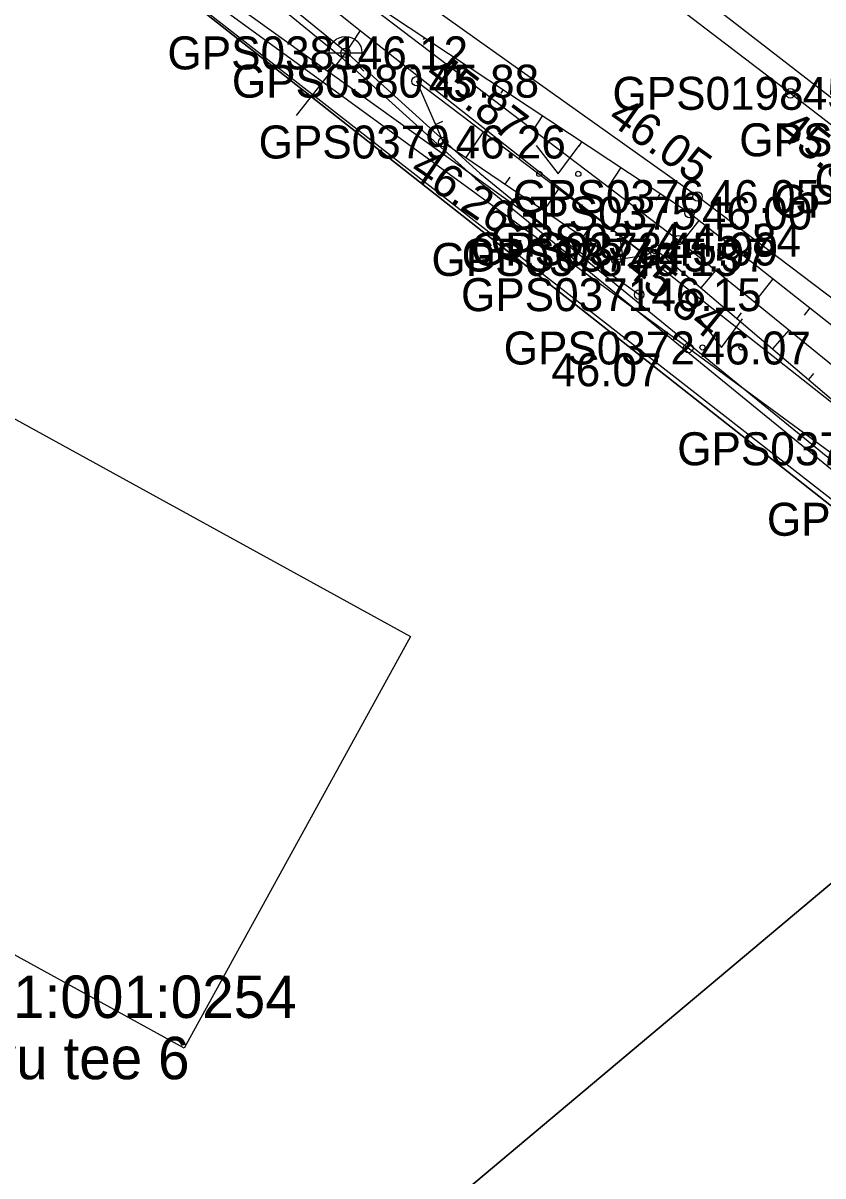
# Model space of a CAD drawing. Extents: x 551623 to 559850, y 6561220 to 6567135.
# Drawn here: x 557106.03 to 557123.01, y 6565431.43 to 6565455.9 of the extents above; entities that cross this region are included whole.
import ezdxf

# ---------------------------------------------------------------- set-up
doc = ezdxf.new("R2010")
doc.units = 0
for name, color, linetype in [('AED', 7, 'Continuous'), ('HALJASTUS', 7, 'Continuous'), ('Hoone Elu- või ühiskondlik hoone', 7, 'Continuous'), ('KORGUS-EH2000', 7, 'Continuous'), ('KTRASS', 7, 'Continuous'), ('MOOTKORG-EH2000', 7, 'Continuous'), ('MOOTMPUNKT', 7, 'Continuous'), ('MOOTNR', 7, 'Continuous'), ('MOOTPIIR', 7, 'Continuous'), ('MPKAABEL', 7, 'Continuous'), ('PIIR', 7, 'Continuous'), ('RELJEEF', 7, 'Continuous'), ('TEE', 7, 'Continuous'), ('VKAEV', 7, 'Continuous'), ('VTRASS', 7, 'Continuous')]:
    doc.layers.add(name, color=color, linetype=linetype)

msp = doc.modelspace()

# ---------------------------------------------------------------- linework, layer by layer
at = {"layer": 'AED'}
msp.add_lwpolyline([(557106.643, 6565458.84), (557120.152, 6565449), (557127.868, 6565443.338), (557127.204, 6565442.668)], dxfattribs=at)
at = {"layer": 'HALJASTUS'}
for p, q in [((557109.298, 6565457.173), (557119.106, 6565450.132)), ((557116.925, 6565453.301), (557117.389, 6565452.695)), ((557117.389, 6565452.695), (557117.834, 6565453.301)), ((557120.39, 6565449.618), (557120.854, 6565449.011)), ((557120.854, 6565449.011), (557121.299, 6565449.618))]:
    msp.add_line(p, q, dxfattribs=at)
for centre in [(557116.988, 6565452.695), (557117.816, 6565452.695), (557120.453, 6565449.011), (557121.282, 6565449.011)]:
    msp.add_circle(centre, 0.055, dxfattribs=at)
at = {"layer": 'Hoone Elu- või ühiskondlik hoone'}
msp.add_lwpolyline([(557114.251, 6565442.875), (557109.45, 6565434.14), (557091.195, 6565444.174), (557095.996, 6565452.908)], close=True, dxfattribs=at)
at = {"layer": 'KORGUS-EH2000'}
for centre in [(557122.321, 6565454.405), (557114.949, 6565453.372), (557120.346, 6565452.213), (557119.456, 6565451.1), (557120.152, 6565449)]:
    msp.add_circle(centre, 0.1, dxfattribs=at)
at = {"layer": 'KTRASS'}
msp.add_lwpolyline([(557074.882, 6565496.793), (557106.57, 6565467.178), (557130.902, 6565448.345), (557153.936, 6565428.332), (557155.296, 6565415.026), (557154.654, 6565400.355)], dxfattribs=at)
at = {"layer": 'MOOTMPUNKT'}
for centre in [(557112.874, 6565455.263), (557114.382, 6565454.663), (557122.321, 6565454.405), (557114.949, 6565453.372), (557120.346, 6565452.213), (557120.18, 6565451.864), (557119.942, 6565451.289), (557118.619, 6565450.879), (557119.259, 6565450.973), (557119.456, 6565451.1), (557119.106, 6565450.132), (557120.152, 6565449)]:
    msp.add_circle(centre, 0.1, dxfattribs=at)
at = {"layer": 'MOOTPIIR'}
msp.add_lwpolyline([(557083.68, 6565476.148), (557106.788, 6565458.587), (557127.204, 6565442.668), (557129.68, 6565440.157), (557133.054, 6565437.26), (557137.649, 6565432.941), (557138.081, 6565432.718), (557143.073, 6565427.619), (557153.99, 6565415.85), (557157.091, 6565406.886), (557158.082, 6565405.849), (557159.483, 6565401.681), (557163.488, 6565387.31), (557164.249, 6565385.957), (557167.544, 6565372.263)], dxfattribs=at)
at = {"layer": 'MPKAABEL'}
for points in [[(557093.168, 6565516.078), (557092.779, 6565516.189), (557091.762, 6565513.879), (557089.199, 6565506.823), (557084.863, 6565493.597), (557083.304, 6565488.717), (557080.334, 6565481.203), (557081.334, 6565479.859), (557093.461, 6565470.617), (557109.919, 6565457.713), (557112.862, 6565455.31), (557115.729, 6565452.713), (557121.786, 6565447.765), (557127.108, 6565443.435), (557128.403, 6565442.736), (557128.547, 6565442.26)], [(557042.389, 6565375.131), (557047.328, 6565389.645), (557051.121, 6565399.476), (557061.738, 6565428.982), (557067.713, 6565445.51), (557079.656, 6565479.128), (557081.243, 6565479.739), (557093.369, 6565470.498), (557109.825, 6565457.596), (557112.764, 6565455.196), (557115.632, 6565452.599), (557121.691, 6565447.648), (557127.024, 6565443.31), (557128.298, 6565442.623), (557128.368, 6565442.376)]]:
    msp.add_lwpolyline(points, dxfattribs=at)
at = {"layer": 'PIIR'}
msp.add_lwpolyline([(557086.02, 6565487.88), (557133.47, 6565450.53), (557145.33, 6565440.92), (557155.41, 6565430.98), (557162.63, 6565421.27), (557167.88, 6565412.66), (557172.3, 6565401.51), (557178.6, 6565401.44), (557169.97, 6565369.7), (557164.21, 6565393.33), (557161.2, 6565402.1), (557158.24, 6565407.74), (557153.99, 6565415.85), (557147.7, 6565424.25), (557138.51, 6565433.32), (557128.11, 6565441.77), (557080.53, 6565479.22)], dxfattribs=at)
for points in [[(557080.53, 6565479.22), (557128.11, 6565441.77), (557080.13, 6565401.49), (557059.31, 6565419.38)], [(557128.11, 6565441.77), (557138.51, 6565433.32), (557147.7, 6565424.25), (557153.99, 6565415.85), (557158.24, 6565407.74), (557099.01, 6565376.8), (557080.13, 6565401.49)]]:
    msp.add_lwpolyline(points, close=True, dxfattribs=at)
at = {"layer": 'RELJEEF'}
for p, q in [((557114.551, 6565455.586), (557114.524, 6565455.546)), ((557115.385, 6565455.034), (557115.26, 6565454.846)), ((557114.382, 6565454.663), (557119.259, 6565450.973)), ((557116.219, 6565454.483), (557116.171, 6565454.41)), ((557117.053, 6565453.931), (557116.856, 6565453.633)), ((557114.784, 6565453.747), (557114.937, 6565453.815)), ((557115.437, 6565453.04), (557115.807, 6565453.585)), ((557117.888, 6565453.38), (557117.818, 6565453.274)), ((557118.722, 6565452.828), (557118.452, 6565452.421)), ((557116.264, 6565452.478), (557116.367, 6565452.629)), ((557117.092, 6565451.917), (557117.404, 6565452.376)), ((557119.556, 6565452.277), (557119.464, 6565452.138)), ((557117.919, 6565451.355), (557118.004, 6565451.48)), ((557120.378, 6565451.708), (557120.006, 6565451.237)), ((557118.771, 6565450.901), (557118.699, 6565451.397)), ((557119.663, 6565450.924), (557119.752, 6565451.029)), ((557121.163, 6565451.089), (557121.049, 6565450.944)), ((557120.424, 6565450.276), (557120.737, 6565450.643)), ((557121.948, 6565450.469), (557121.559, 6565449.976)), ((557122.733, 6565449.85), (557122.613, 6565449.699)), ((557121.186, 6565449.627), (557121.284, 6565449.743)), ((557121.947, 6565448.979), (557122.29, 6565449.382)), ((557122.709, 6565448.331), (557122.816, 6565448.457))]:
    msp.add_line(p, q, dxfattribs=at)
for points in [[(557112.511, 6565456.935), (557119.942, 6565451.289), (557130.101, 6565443.038), (557130.77, 6565442.23)], [(557139.608, 6565434.833), (557139.448, 6565436.266), (557135.442, 6565440.017), (557130.525, 6565443.7), (557120.18, 6565451.864), (557112.511, 6565456.935)], [(557114.382, 6565454.663), (557114.949, 6565453.372), (557118.619, 6565450.879), (557119.259, 6565450.973), (557119.456, 6565451.1), (557129.79, 6565442.3), (557128.8, 6565441.074)]]:
    msp.add_lwpolyline(points, dxfattribs=at)
at = {"layer": 'TEE'}
for points in [[(557096.654, 6565474.678), (557112.059, 6565462.242), (557122.321, 6565454.405), (557132.372, 6565446.642), (557141.846, 6565439.442), (557149.584, 6565432.342), (557154.088, 6565426.972), (557159.866, 6565418.534), (557165.551, 6565406.519), (557170.276, 6565395.431), (557172.192, 6565391.611), (557173.466, 6565389.755), (557175.4, 6565387.705), (557176.732, 6565386.4), (557178.242, 6565386.456), (557179.574, 6565387.317), (557180.086, 6565389.52), (557183.949, 6565406.402), (557187.711, 6565423.596), (557190.608, 6565436.491), (557193.198, 6565447.833), (557192.45, 6565448.786)], [(557139.79, 6565434.148), (557140.607, 6565435.234), (557140.29, 6565436.53), (557135.718, 6565440.604), (557130.954, 6565444.189), (557120.346, 6565452.213), (557112.8, 6565457.582), (557110.232, 6565459.6), (557107.845, 6565460.183), (557105.481, 6565459.819)]]:
    msp.add_lwpolyline(points, dxfattribs=at)
at = {"layer": 'VKAEV'}
for p, q in [((557112.524, 6565455.263), (557113.224, 6565455.263)), ((557112.626, 6565455.016), (557112.487, 6565454.876)), ((557113.121, 6565455.016), (557113.261, 6565454.876))]:
    msp.add_line(p, q, dxfattribs=at)
msp.add_circle((557112.874, 6565455.263), 0.35, dxfattribs=at)
at = {"layer": 'VTRASS'}
for points in [[(557074.832, 6565487.185), (557086.837, 6565478.124), (557098.322, 6565467.615), (557113.182, 6565455.735), (557132.832, 6565440.255), (557143.572, 6565430.685), (557150.882, 6565422.295), (557154.292, 6565417.165), (557161.032, 6565403.465), (557169.662, 6565382.045), (557172.292, 6565370.285), (557172.182, 6565358.175), (557171.032, 6565351.615), (557169.532, 6565344.075), (557162.002, 6565307.055), (557155.322, 6565276.245), (557152.172, 6565261.595), (557151.382, 6565257.755)], [(557113.182, 6565455.735), (557112.874, 6565455.263), (557111.827, 6565453.935)]]:
    msp.add_lwpolyline(points, dxfattribs=at)

# ---------------------------------------------------------------- texts
at = {"layer": 'KORGUS-EH2000'}
for s, rotation, p in [(' 45.87', 322.7771, (557114.32, 6565454.908)), (' 46.05', 324.5682, (557118.196, 6565453.96)), (' 45.95', 322.3167, (557121.786, 6565453.713)), (' 46.26', 325.811, (557113.989, 6565452.844)), (' 45.84', 320.9151, (557118.538, 6565450.806))]:
    msp.add_text(s, height=0.7, rotation=rotation, dxfattribs=at).set_placement(p)
msp.add_text(' 46.07', height=0.7, dxfattribs=at).set_placement((557116.981, 6565448.188))
at = {"layer": 'MOOTKORG-EH2000'}
for s, p in [(' 46.12', (557112.874, 6565454.913)), (' 45.88', (557114.382, 6565454.313)), (' 45.95', (557122.321, 6565454.055)), (' 46.26', (557114.949, 6565453.022)), (' 46.05', (557120.346, 6565451.863)), (' 46.00', (557120.18, 6565451.514)), (' 45.84', (557119.942, 6565450.939)), (' 46.15', (557118.619, 6565450.529)), (' 45.97', (557119.259, 6565450.623)), (' 45.99', (557119.456, 6565450.75)), (' 46.15', (557119.106, 6565449.782)), (' 46.07', (557120.152, 6565448.65))]:
    msp.add_text(s, height=0.7, dxfattribs=at).set_placement(p)
at = {"layer": 'MOOTNR'}
for s, p in [('GPS0381 ', (557109.094, 6565454.913)), ('GPS0380 ', (557110.462, 6565454.313)), ('GPS0198 ', (557118.541, 6565454.055)), ('GPS0379 ', (557111.029, 6565453.022)), ('GPS0203 ', (557121.233, 6565453.068)), ('GPS0205 ', (557122.832, 6565452.206)), ('GPS0376 ', (557116.426, 6565451.863)), ('GPS0204 ', (557121.957, 6565451.768)), ('GPS0375 ', (557116.26, 6565451.514)), ('GPS0374 ', (557115.952, 6565450.939)), ('GPS0378 ', (557114.699, 6565450.529)), ('GPS0377 ', (557115.339, 6565450.623)), ('GPS0373 ', (557115.536, 6565450.75)), ('GPS0371 ', (557115.326, 6565449.782)), ('GPS0372 ', (557116.232, 6565448.65)), ('GPS0370 ', (557119.916, 6565446.511)), ('GPS0369 ', (557121.82, 6565445.015))]:
    msp.add_text(s, height=0.7, dxfattribs=at).set_placement(p)
at = {"layer": 'PIIR'}
for s, p in [('33701:001:0254', (557103.139, 6565434.781)), ('Kaevu tee 6', (557103.139, 6565433.481))]:
    msp.add_text(s, height=0.9, dxfattribs=at).set_placement(p)

doc.saveas('drawing.dxf')
